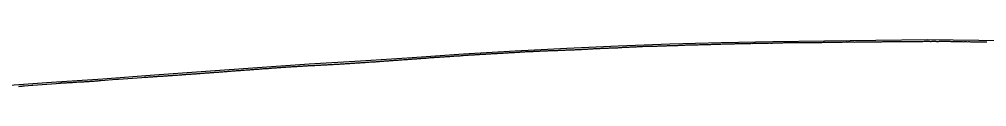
# Model space of a CAD drawing. Extents: x -3793 to 50787, y -1075 to 6138.
# Drawn here: x 25445 to 26383, y 3586 to 3632 of the extents above; entities that cross this region are included whole.
import ezdxf

# ---------------------------------------------------------------- set-up
doc = ezdxf.new("R2010")
doc.units = 0
doc.layers.add('RD_DDB_Profile_EX', color=7, linetype='Continuous')
doc.layers.add('RD_DDB_Profile_PR', color=7, linetype='Continuous')

msp = doc.modelspace()

# ---------------------------------------------------------------- linework, layer by layer
at = {"layer": 'RD_DDB_Profile_EX'}
for points in [[(25913.405149, 3618.63204), (25914.406875, 3618.691765), (25915.408256, 3618.78769), (25916.402046, 3618.87858), (25917.403771, 3618.929285), (25918.404714, 3618.93886), (25919.406442, 3618.98953), (25920.400661, 3619.039295), (25921.401608, 3619.13544), (25922.403333, 3619.22727), (25923.409524, 3619.276415), (25924.402527, 3619.330695), (25925.40469, 3619.33569), (25926.406415, 3619.340795), (25927.407372, 3619.43258), (25928.401144, 3619.523665), (25929.40287, 3619.56563), (25930.405025, 3619.633745), (25931.405988, 3619.684375), (25932.399752, 3619.734275), (25933.401476, 3619.83064), (25934.402446, 3619.881285), (25935.404595, 3619.93186), (25936.40632, 3619.986875), (25937.399324, 3620.0367), (25938.401049, 3620.08741), (25939.407255, 3620.13227), (25940.408654, 3620.137055), (25941.402405, 3620.19554), (25942.404131, 3620.20048), (25943.405114, 3620.29255), (25944.406842, 3620.334765), (25945.401001, 3620.384515), (25946.401987, 3620.43939), (25947.403714, 3620.53168), (25948.405441, 3620.582425), (25949.399175, 3620.58651), (25950.40058, 3620.641195), (25951.402305, 3620.691905), (25952.40403, 3620.74261), (25953.397033, 3620.792435), (25954.398758, 3620.79727), (25955.405386, 3620.838005), (25956.406389, 3620.88452), (25957.400115, 3620.938555), (25958.40184, 3620.98928), (25959.402849, 3621.08172), (25960.404977, 3621.090515), (25961.398694, 3621.0945), (25962.399707, 3621.141065), (25963.401433, 3621.19179), (25964.403159, 3621.200595), (25965.396559, 3621.20029), (25966.398284, 3621.196955), (25967.400008, 3621.247665), (25968.401733, 3621.30236), (25969.402764, 3621.30696), (25970.396851, 3621.35673), (25971.403089, 3621.355925), (25972.399609, 3621.40801), (25973.401335, 3621.454755), (25974.402761, 3621.50525), (25975.396448, 3621.60515), (25976.398172, 3621.651945), (25977.399599, 3621.69857), (25978.401325, 3621.703165), (25979.402379, 3621.75381), (25980.404483, 3621.80439), (25981.393621, 3621.902065), (25982.395055, 3621.906375), (25983.396779, 3621.91085), (25984.397849, 3621.95774), (25985.399941, 3622.004595), (25986.401666, 3622.05533), (25987.402746, 3622.06338), (25988.396757, 3622.11315), (25989.393294, 3622.11533), (25990.395374, 3622.212285), (25991.397096, 3622.263), (25992.398193, 3622.360065), (25993.400269, 3622.41425), (25994.401373, 3622.41846), (25995.394997, 3622.46479), (25996.397068, 3622.5583), (25997.393615, 3622.567645), (25998.395338, 3622.621825), (25999.396799, 3622.72235), (26000.398523, 3622.769625), (26001.392464, 3622.86595), (26002.393587, 3622.91321), (26003.39531, 3622.92077), (26004.396775, 3622.971315), (26005.3985, 3623.022035), (26006.395644, 3623.02768), (26007.397116, 3623.124925), (26008.390695, 3623.17151), (26009.391844, 3623.268915), (26010.393888, 3623.27608), (26011.39561, 3623.326805), (26012.397087, 3623.38059), (26013.39881, 3623.47488)], [(26013.39881, 3623.47488), (26014.395388, 3623.430385), (26015.389251, 3623.433305), (26016.390971, 3623.484015), (26017.392147, 3623.534665), (26018.394175, 3623.58217), (26019.395359, 3623.585925), (26020.397083, 3623.63357), (26021.390924, 3623.68641), (26022.387498, 3623.69468), (26023.389513, 3623.742265), (26024.390714, 3623.792905), (26025.392436, 3623.843595), (26026.394447, 3623.941255), (26027.395658, 3624.03899), (26028.389172, 3623.99764), (26029.390672, 3624.04817), (26030.387763, 3624.194675), (26031.389761, 3624.19529), (26032.390989, 3624.24877), (26033.392711, 3624.299465), (26034.394221, 3624.35002), (26035.38771, 3624.444335), (26036.38943, 3624.49507), (26037.390941, 3624.548405), (26038.392662, 3624.551845), (26039.389268, 3624.604075), (26040.391452, 3624.65218), (26041.609435, 3624.74667), (26042.611242, 3624.79743), (26043.612805, 3624.800885), (26044.606249, 3624.855975), (26045.607811, 3624.90676), (26046.609619, 3625.002315), (26047.615429, 3625.09874), (26048.608625, 3625.101295), (26049.610437, 3625.107185), (26050.612249, 3625.15532), (26051.605443, 3625.205275), (26052.607253, 3625.20599), (26053.608826, 3625.209305), (26054.610638, 3625.21), (26055.604062, 3625.25987), (26056.605637, 3625.26313), (26057.61191, 3625.262275), (26058.613722, 3625.312945), (26059.60691, 3625.3129), (26060.608721, 3625.361105), (26061.610531, 3625.361795), (26062.612113, 3625.410135), (26063.605525, 3625.45757), (26064.607107, 3625.510795), (26065.608918, 3625.511505), (26066.610728, 3625.55984), (26067.608382, 3625.60813), (26068.610192, 3625.658855), (26069.612003, 3625.659585), (26070.605182, 3625.70715), (26071.606992, 3625.70789), (26072.608801, 3625.708635), (26073.610392, 3625.80714), (26074.603785, 3625.80932), (26075.605376, 3625.814755), (26076.607185, 3625.863175), (26077.613478, 3625.90994), (26078.606652, 3625.9145), (26079.608461, 3626.01062), (26080.610271, 3626.059085), (26081.611869, 3626.05993), (26082.60525, 3626.06204), (26083.607058, 3626.11278), (26084.608658, 3626.163595), (26085.610468, 3626.214335), (26086.603244, 3626.21423), (26087.609542, 3626.26328), (26088.611355, 3626.35961), (26089.604727, 3626.40946), (26090.606537, 3626.412425), (26091.607964, 3626.46314), (26092.60998, 3626.51382), (26093.603343, 3626.46799), (26094.604774, 3626.51867), (26095.606585, 3626.56939), (26096.613093, 3626.568385), (26097.606075, 3626.57036), (26098.607887, 3626.62106), (26099.609698, 3626.66965), (26100.60288, 3626.719395), (26101.60469, 3626.72222), (26102.6065, 3626.725005), (26103.608139, 3626.72558), (26104.601487, 3626.771305), (26105.607802, 3626.77247), (26106.609245, 3626.823135), (26107.611252, 3626.87171), (26108.604598, 3626.92157), (26109.606045, 3626.924295), (26110.607857, 3626.98108), (26111.609857, 3626.981665), (26112.60284, 3626.977475), (26113.60465, 3627.02616)], [(26113.60465, 3627.02616), (26114.61097, 3627.075255), (26115.612615, 3627.077855), (26116.605952, 3627.125715), (26117.60741, 3627.17439), (26118.609224, 3627.225115), (26119.60274, 3627.2749), (26120.604202, 3627.32363), (26121.606014, 3627.27631), (26122.608005, 3627.28081), (26123.605504, 3627.37513), (26124.607315, 3627.3778), (26125.609126, 3627.378505), (26126.610779, 3627.427195), (26127.6041, 3627.42705), (26128.60591, 3627.429675), (26129.607387, 3627.480345), (26130.609375, 3627.480985), (26131.607212, 3627.479225), (26132.608687, 3627.529895), (26133.602004, 3627.577855), (26134.608515, 3627.578775), (26135.609988, 3627.63135), (26136.603307, 3627.633125), (26137.609635, 3627.67839), (26138.611288, 3627.728995), (26139.604609, 3627.776935), (26140.606419, 3627.777655), (26141.603919, 3627.77972), (26142.605912, 3627.78034), (26143.607721, 3627.781025), (26144.60522, 3627.829285), (26145.607032, 3627.881915), (26146.609024, 3627.832515), (26147.606522, 3627.828845), (26148.608333, 3627.877575), (26149.601662, 3627.92547), (26150.607823, 3627.87841), (26151.609634, 3627.927125), (26152.602965, 3627.97501), (26153.608937, 3627.92804), (26154.610936, 3628.024695), (26155.604269, 3628.07455), (26156.610237, 3628.02559), (26157.603575, 3628.069405), (26158.605572, 3628.070095), (26159.611537, 3628.077165), (26160.604877, 3628.122975), (26161.606687, 3628.16968), (26162.608332, 3628.172325), (26163.606179, 3628.222515), (26164.607632, 3628.2232), (26165.600972, 3628.271035), (26166.607482, 3628.270005), (26167.608933, 3628.314605), (26168.602274, 3628.2726), (26169.60859, 3628.271665), (26170.610233, 3628.32228), (26171.603577, 3628.372135), (26172.609892, 3628.41913), (26173.602874, 3628.375185), (26174.604879, 3628.3758), (26175.611193, 3628.37283), (26176.604175, 3628.422655), (26177.605987, 3628.47129), (26178.612494, 3628.422385), (26179.605476, 3628.42221), (26180.607288, 3628.518745), (26181.605142, 3628.566905), (26182.606778, 3628.569645), (26183.608589, 3628.620365), (26184.610229, 3628.62306), (26185.603579, 3628.67084), (26186.605583, 3628.717355), (26187.611529, 3628.716335), (26188.605078, 3628.71821), (26189.606519, 3628.72099), (26190.608524, 3628.77164), (26191.601507, 3628.77353), (26192.603509, 3628.820065), (26193.60946, 3628.819065), (26194.611466, 3628.871795), (26195.604449, 3628.87368), (26196.606452, 3628.824315), (26197.607903, 3628.872955), (26198.601435, 3628.924775), (26199.607391, 3628.92177), (26200.609395, 3628.97038), (26201.602739, 3628.924325), (26202.604189, 3628.924995), (26203.606188, 3628.971615), (26204.612148, 3628.97265), (26205.605682, 3628.974475), (26206.607134, 3628.975145), (26207.609135, 3628.971775), (26208.602117, 3628.9236), (26209.604115, 3628.926255), (26210.61008, 3628.9753), (26211.603609, 3628.973065), (26212.605064, 3628.92777), (26213.607063, 3628.976405)], [(26213.607063, 3628.976405), (26214.608525, 3628.97708), (26215.602042, 3628.9749), (26216.608365, 3628.975955), (26217.610011, 3628.97656), (26218.603345, 3628.97443), (26219.604991, 3628.975055), (26220.606801, 3628.97774), (26221.599968, 3628.97554), (26222.606293, 3628.92856), (26223.607941, 3628.97915), (26224.609752, 3629.027895), (26225.602918, 3629.02961), (26226.604728, 3629.028365), (26227.606538, 3629.027165), (26228.604383, 3629.029265), (26229.606008, 3629.07808), (26230.607818, 3629.030715), (26231.609628, 3629.081405), (26232.602611, 3629.129325), (26233.604421, 3629.078145), (26234.606056, 3629.080815), (26235.607868, 3629.21857), (26236.601177, 3629.22211), (26237.602986, 3629.22842), (26238.604795, 3629.277355), (26239.606603, 3629.27812), (26240.607931, 3629.27892), (26241.601227, 3629.276985), (26242.603038, 3629.32601), (26243.609379, 3629.326745), (26244.611191, 3629.37753), (26245.604486, 3629.32914), (26246.60613, 3629.37822), (26247.607941, 3629.379005), (26248.609752, 3629.333215), (26249.602734, 3629.381315), (26250.604545, 3629.38208), (26251.606198, 3629.382905), (26252.60801, 3629.38367), (26253.601286, 3629.381855), (26254.603095, 3629.38428), (26255.604904, 3629.339915), (26256.606713, 3629.38581), (26257.599545, 3629.43407), (26258.601355, 3629.483265), (26259.607712, 3629.43544), (26260.609525, 3629.4362), (26261.602789, 3629.432845), (26262.60445, 3629.385285), (26263.606261, 3629.389185), (26264.608072, 3629.43685), (26265.601327, 3629.43514), (26266.602866, 3629.43896), (26267.604677, 3629.49123), (26268.606348, 3629.442025), (26269.608161, 3629.4413), (26270.601403, 3629.4882), (26271.603212, 3629.49045), (26272.605022, 3629.54123), (26273.606582, 3629.541985), (26274.604377, 3629.54147), (26275.606189, 3629.58934), (26276.608, 3629.59014), (26277.609811, 3629.589535), (26278.602794, 3629.59074), (26279.604605, 3629.64154), (26280.606416, 3629.64234), (26281.608227, 3629.64449), (26282.60121, 3629.69294), (26283.603021, 3629.69374), (26284.609401, 3629.69268), (26285.602624, 3629.74251), (26286.604196, 3629.74058), (26287.606009, 3629.742745), (26288.607822, 3629.744875), (26289.60116, 3629.744655), (26290.602968, 3629.79545), (26291.60455, 3629.747505), (26292.606361, 3629.748285), (26293.604148, 3629.794995), (26294.605958, 3629.8445), (26295.607543, 3629.84529), (26296.609356, 3629.846105), (26297.60256, 3629.848445), (26298.60437, 3629.847985), (26299.605964, 3629.84754), (26300.599162, 3629.848585), (26301.600972, 3629.89818), (26302.607366, 3629.89586), (26303.609178, 3629.849115), (26304.60216, 3629.89892), (26305.603972, 3629.89852), (26306.605783, 3629.898155), (26307.607595, 3629.90015), (26308.600577, 3629.901115), (26309.602388, 3629.900765), (26310.6042, 3629.897075), (26311.610599, 3629.894735), (26312.60369, 3629.949085), (26313.605501, 3629.90106)], [(26313.605501, 3629.90106), (26314.607313, 3629.852995), (26315.600493, 3629.903945), (26316.602301, 3629.95251), (26317.603918, 3629.95222), (26318.605729, 3629.953055), (26319.598901, 3629.95394), (26320.605219, 3629.952785), (26321.607031, 3629.9536), (26322.608655, 3630.00227), (26323.601824, 3630.00315), (26324.603734, 3630.00394), (26325.605362, 3630.004755), (26326.598527, 3630.00457), (26327.604937, 3630.00451), (26328.606663, 3629.907345), (26329.599829, 3629.906125), (26330.606238, 3630.00399), (26331.607864, 3630.05373), (26332.601131, 3630.05456), (26333.60754, 3630.052385), (26334.600522, 3629.953265), (26335.602333, 3629.95408), (26336.608841, 3629.95404), (26337.601823, 3630.001645), (26338.603635, 3630.0514), (26339.601406, 3630.04922), (26340.603124, 3630.09889), (26341.609525, 3630.04886), (26342.602708, 3630.048675), (26343.60432, 3629.999505), (26344.602201, 3629.99845), (26345.604011, 3629.999285), (26346.60562, 3630.00009), (26347.603392, 3629.999145), (26348.605313, 3629.902245), (26349.598296, 3629.949715), (26350.604693, 3629.947435), (26351.606505, 3629.89944), (26352.599598, 3629.851555), (26353.605994, 3629.9469), (26354.607806, 3629.946545), (26355.600788, 3629.89872), (26356.607295, 3629.89759), (26357.600493, 3629.84741), (26358.606667, 3629.8488), (26359.608481, 3629.799575), (26360.60168, 3629.65311), (26361.608071, 3629.702155), (26362.601172, 3629.7032), (26363.602983, 3629.7539), (26364.609372, 3629.65424), (26365.602355, 3629.700245), (26366.604167, 3629.702235), (26367.601952, 3629.651715), (26368.603762, 3629.6537), (26369.605467, 3629.606855), (26370.603254, 3629.60259), (26371.605064, 3629.604565), (26372.598046, 3629.651795), (26373.604431, 3629.65087), (26374.606243, 3629.602875), (26375.604159, 3629.60247), (26376.605732, 3629.597745), (26377.607544, 3629.59848), (26378.605333, 3629.647985), (26379.606906, 3629.552725), (26380.600127, 3629.555295), (26381.601937, 3629.553245), (26382.608446, 3629.550965), (26383.610019, 3629.552965)], [(25813.416804, 3611.955695), (25814.410548, 3612.055605), (25815.411534, 3612.064635), (25816.413261, 3612.15681), (25817.411488, 3612.25958), (25818.412474, 3612.360135), (25819.414616, 3612.406405), (25820.408357, 3612.50209), (25821.413828, 3612.55549), (25822.415557, 3612.606125), (25823.409299, 3612.7018), (25824.411438, 3612.802325), (25825.412429, 3612.852915), (25826.410655, 3612.901385), (25827.412381, 3613.00204), (25828.413371, 3613.052625), (25829.40711, 3613.14832), (25830.413737, 3613.19738), (25831.414726, 3613.297985), (25832.408466, 3613.302115), (25833.410191, 3613.398565), (25834.415666, 3613.49769), (25835.409407, 3613.55183), (25836.411547, 3613.65235), (25837.413273, 3613.707205), (25838.410762, 3613.755655), (25839.412489, 3613.80629), (25840.414216, 3613.90272), (25841.4117, 3613.99687), (25842.413844, 3614.09741), (25843.407587, 3614.18883), (25844.413054, 3614.19644), (25845.406802, 3614.296345), (25846.413008, 3614.39555), (25847.414408, 3614.44601), (25848.408158, 3614.500195), (25849.414362, 3614.59942), (25850.407365, 3614.694955), (25851.409093, 3614.699915), (25852.415717, 3614.79469), (25853.409473, 3614.848915), (25854.414919, 3614.90241), (25855.40868, 3614.99798), (25856.410406, 3615.052955), (25857.407881, 3615.097045), (25858.410035, 3615.243205), (25859.411762, 3615.298215), (25860.409235, 3615.34663), (25861.410963, 3615.401645), (25862.404728, 3615.451555), (25863.41059, 3615.500605), (25864.412318, 3615.596865), (25865.410555, 3615.645355), (25866.412281, 3615.746005), (25867.405285, 3615.795845), (25868.41191, 3615.890505), (25869.405687, 3615.94485), (25870.40664, 3615.995425), (25871.412831, 3616.04466), (25872.406608, 3616.09901), (25873.412456, 3616.189125), (25874.406239, 3616.243505), (25875.407965, 3616.34861), (25876.413372, 3616.443315), (25877.407157, 3616.48875), (25878.408884, 3616.58942), (25879.406785, 3616.683145), (25880.408512, 3616.68383), (25881.40676, 3616.77771), (25882.408485, 3616.878415), (25883.409426, 3616.92904), (25884.408116, 3616.922715), (25885.409841, 3616.982495), (25886.402845, 3617.07779), (25887.409025, 3617.08152), (25888.410753, 3617.141275), (25889.408653, 3617.230395), (25890.41038, 3617.28108), (25891.40418, 3617.33556), (25892.409558, 3617.43011), (25893.403362, 3617.43461), (25894.405537, 3617.53513), (25895.411715, 3617.58895), (25896.404718, 3617.634185), (25897.410891, 3617.638035), (25898.404702, 3617.73332), (25899.405622, 3617.779295), (25900.412246, 3617.878345), (25901.406059, 3617.932895), (25902.406976, 3618.02886), (25903.408704, 3618.074935), (25904.402512, 3618.12945), (25905.403885, 3618.1391), (25906.405611, 3618.23059), (25907.411787, 3618.28899), (25908.40479, 3618.334225), (25909.406518, 3618.38489), (25910.408693, 3618.48084), (25911.410419, 3618.52697), (25912.403423, 3618.576795), (25913.405149, 3618.63204)], [(25613.436121, 3598.483335), (25614.437473, 3598.578855), (25615.43181, 3598.583515), (25616.43316, 3598.633925), (25617.438933, 3598.77805), (25618.433276, 3598.832735), (25619.434625, 3598.88314), (25620.435975, 3598.978655), (25621.433881, 3599.07198), (25622.43609, 3599.122495), (25623.437438, 3599.182765), (25624.430925, 3599.3226), (25625.43707, 3599.37182), (25626.43056, 3599.42645), (25627.431906, 3599.52687), (25628.433253, 3599.53223), (25629.432027, 3599.630615), (25630.433371, 3599.726055), (25631.434717, 3599.781435), (25632.429073, 3599.831205), (25633.434837, 3599.925235), (25634.436181, 3600.020675), (25635.429674, 3600.120345), (25636.431885, 3600.17584), (25637.437646, 3600.22483), (25638.431141, 3600.27952), (25639.432483, 3600.379935), (25640.434696, 3600.435415), (25641.43261, 3600.48879), (25642.43395, 3600.58415), (25643.428325, 3600.67889), (25644.429169, 3600.77946), (25645.434922, 3600.833515), (25646.428421, 3600.928155), (25647.430639, 3601.07361), (25648.436388, 3601.12766), (25649.42989, 3601.18242), (25650.43211, 3601.23796), (25651.433447, 3601.28835), (25652.43136, 3601.386725), (25653.432695, 3601.487115), (25654.427088, 3601.53179), (25655.42842, 3601.642365), (25656.434163, 3601.69657), (25657.428563, 3601.791235), (25658.429894, 3601.836505), (25659.435633, 3601.8907), (25660.429143, 3601.940405), (25661.431368, 3601.95626), (25662.432196, 3602.001615), (25663.430109, 3602.144965), (25664.432337, 3602.29025), (25665.425849, 3602.33995), (25666.427177, 3602.39548), (25667.432908, 3602.48941), (25668.427326, 3602.53919), (25669.428652, 3602.63439), (25670.434379, 3602.688645), (25671.427895, 3602.74356), (25672.429617, 3602.794145), (25673.431731, 3602.894955), (25674.429535, 3602.993775), (25675.431255, 3603.083985), (25676.424655, 3603.134065), (25677.430268, 3603.18871), (25678.43199, 3603.289315), (25679.425389, 3603.33939), (25680.42711, 3603.43483), (25681.432726, 3603.534275), (25682.426125, 3603.584355), (25683.428747, 3603.635055), (25684.429963, 3603.68582), (25685.428271, 3603.784425), (25686.429486, 3603.840345), (25687.422882, 3603.89042), (25688.429008, 3603.98974), (25689.430226, 3604.085335), (25690.424127, 3604.180115), (25691.425345, 3604.2309), (25692.430966, 3604.280335), (25693.425764, 3604.38034), (25694.426981, 3604.431125), (25695.428703, 3604.53685), (25696.426504, 3604.675345), (25697.427724, 3604.72615), (25698.42162, 3604.776075), (25699.427245, 3604.82549), (25700.42897, 3604.876135), (25701.422364, 3604.926215), (25702.423588, 3605.02702), (25703.425313, 3605.08273), (25704.427424, 3605.13863), (25705.420812, 3605.1887), (25706.426947, 3605.282945), (25707.428177, 3605.378675), (25708.429903, 3605.43434), (25709.42329, 3605.48441), (25710.424525, 3605.53518), (25711.426251, 3605.540775), (25712.427493, 3605.59152), (25713.42136, 3605.68649)], [(25713.42136, 3605.68649), (25714.423462, 3605.742265), (25715.424704, 3605.793005), (25716.426429, 3605.888715), (25717.427678, 3605.98948), (25718.42153, 3606.0894), (25719.422779, 3606.09016), (25720.424032, 3606.14574), (25721.42576, 3606.20114), (25722.419131, 3606.2464), (25723.420857, 3606.342215), (25724.422117, 3606.39773), (25725.42431, 3606.443445), (25726.418141, 3606.53862), (25727.419039, 3606.54391), (25728.420765, 3606.594525), (25729.422492, 3606.69045), (25730.420395, 3606.734035), (25731.422121, 3606.73941), (25732.423847, 3606.79945), (25733.424756, 3606.84529), (25734.426485, 3606.94124), (25735.420762, 3606.986335), (25736.421673, 3607.036915), (25737.423401, 3607.04221), (25738.425129, 3607.097465), (25739.418132, 3607.147315), (25740.420311, 3607.147795), (25741.422037, 3607.239225), (25742.422964, 3607.289805), (25743.416766, 3607.385135), (25744.418492, 3607.44037), (25745.41987, 3607.44081), (25746.421598, 3607.536935), (25747.415392, 3607.58231), (25748.417116, 3607.63752), (25749.418055, 3607.688115), (25750.420222, 3607.743125), (25751.421947, 3607.793785), (25752.414951, 3607.84362), (25753.416676, 3607.889825), (25754.418836, 3607.94036), (25755.424251, 3608.03949), (25756.418032, 3608.09386), (25757.419758, 3608.148955), (25758.420711, 3608.195095), (25759.422872, 3608.245615), (25760.416645, 3608.34111), (25761.417602, 3608.39611), (25762.419329, 3608.451145), (25763.421056, 3608.54742), (25764.414487, 3608.597125), (25765.416212, 3608.65213), (25766.417937, 3608.7071), (25767.41891, 3608.75765), (25768.420638, 3608.853975), (25769.414813, 3608.953755), (25770.415789, 3609.00861), (25771.417515, 3609.05923), (25772.411263, 3609.109145), (25773.416724, 3609.162635), (25774.418871, 3609.208835), (25775.412621, 3609.30875), (25776.4136, 3609.40504), (25777.419806, 3609.45428), (25778.413978, 3609.50406), (25779.414956, 3609.600355), (25780.416682, 3609.651015), (25781.414914, 3609.74518), (25782.415892, 3609.75007), (25783.41762, 3609.800725), (25784.411787, 3609.90477), (25785.41351, 3610.00116), (25786.418974, 3610.04603), (25787.412724, 3610.050215), (25788.414449, 3610.15087), (25789.41585, 3610.251325), (25790.414081, 3610.295505), (25791.415806, 3610.34618), (25792.416788, 3610.40104), (25793.410534, 3610.49669), (25794.412259, 3610.551605), (25795.418143, 3610.64635), (25796.411891, 3610.741985), (25797.413616, 3610.796935), (25798.415341, 3610.856075), (25799.412828, 3610.950245), (25800.414555, 3611.0009), (25801.416697, 3611.101425), (25802.409701, 3611.19701), (25803.411426, 3611.25192), (25804.417637, 3611.346885), (25805.41064, 3611.400975), (25806.412367, 3611.45587), (25807.414508, 3611.50638), (25808.411995, 3611.604825), (25809.413722, 3611.659715), (25810.415449, 3611.710335), (25811.409191, 3611.80601), (25812.41466, 3611.859445), (25813.416804, 3611.955695)], [(25446.455495, 3586.56882), (25447.449765, 3586.627875), (25448.450682, 3586.809925), (25449.829798, 3587.02748), (25457.077806, 3587.532585), (25457.825345, 3587.59014), (25480.481451, 3589.169045), (25482.825374, 3589.34956), (25483.731923, 3589.395405), (25484.632053, 3589.62183), (25485.544742, 3589.66624), (25486.452072, 3589.666885), (25487.445075, 3589.71671), (25488.447262, 3589.73132), (25489.453427, 3589.730555), (25490.44643, 3589.87568), (25491.448618, 3589.971505), (25492.441621, 3590.03074), (25493.448247, 3590.13455), (25494.449151, 3590.22569), (25495.442977, 3590.23032), (25496.445164, 3590.27613), (25497.450505, 3590.370535), (25498.444332, 3590.425175), (25499.445698, 3590.475615), (25500.447426, 3590.526295), (25501.446152, 3590.615105), (25502.447053, 3590.665735), (25503.448781, 3590.71174), (25504.442245, 3590.770825), (25505.448407, 3590.86528), (25506.450135, 3590.87543), (25507.443601, 3590.92038), (25508.445327, 3590.97108), (25509.450664, 3591.024915), (25510.444957, 3591.079415), (25511.445859, 3591.125275), (25512.44015, 3591.175035), (25513.446312, 3591.274245), (25514.447213, 3591.37484), (25515.441506, 3591.4246), (25516.442407, 3591.434645), (25517.448566, 3591.52441), (25518.442863, 3591.65991), (25519.443762, 3591.665295), (25520.445952, 3591.715845), (25521.443389, 3591.86412), (25522.445116, 3591.97433), (25523.825584, 3592.00321), (25539.208851, 3593.21201), (25540.916059, 3593.34454), (25563.534718, 3595.121885), (25565.915551, 3595.306705), (25566.82787, 3595.260805), (25567.725798, 3595.305885), (25568.630613, 3595.39681), (25569.528626, 3595.39668), (25570.438791, 3595.53149), (25571.440517, 3595.57734), (25572.433992, 3595.62222), (25573.435716, 3595.62769), (25574.441873, 3595.74134), (25575.435348, 3595.79105), (25576.437073, 3595.882065), (25577.437963, 3595.982635), (25578.436705, 3596.03583), (25579.43843, 3596.13165), (25580.439788, 3596.13207), (25581.433629, 3596.18199), (25582.438945, 3596.235985), (25583.441144, 3596.33647), (25584.434147, 3596.3815), (25585.435873, 3596.432145), (25586.434622, 3596.530515), (25587.435503, 3596.58591), (25588.437229, 3596.68173), (25589.430704, 3596.776605), (25590.436859, 3596.78551), (25591.439058, 3596.840815), (25592.432061, 3596.935835), (25593.433786, 3596.986465), (25594.439571, 3597.080675), (25595.433418, 3597.180595), (25596.435143, 3597.236065), (25597.4365, 3597.286475), (25598.434775, 3597.339885), (25599.43613, 3597.44028), (25600.437856, 3597.490895), (25601.430859, 3597.585915), (25602.437486, 3597.680185), (25603.439212, 3597.776), (25604.432215, 3597.830675), (25605.434414, 3597.886), (25606.432323, 3597.97946), (25607.434047, 3598.08011), (25608.435402, 3598.13053), (25609.433307, 3598.183705), (25610.43466, 3598.229235), (25611.436863, 3598.329735), (25612.430345, 3598.42942), (25613.436121, 3598.483335)], [(25444.448409, 3586.414385), (25445.454578, 3586.468195), (25446.455495, 3586.56882)]]:
    msp.add_lwpolyline(points, dxfattribs=at)
at = {"layer": 'RD_DDB_Profile_PR'}
msp.add_lwpolyline([(25425.9, 3586.84), (25475.9, 3590.449), (25525.9, 3593.7655), (25575.9, 3597.4325), (25625.9, 3600.997), (25675.9, 3604.707), (25725.9, 3608.0885), (25775.9, 3610.955), (25825.9, 3614.476), (25875.9, 3617.994), (25925.9, 3620.938), (25975.9, 3623.2285), (26025.9, 3625.4925), (26075.9, 3627.4285), (26125.9, 3628.9925), (26175.9, 3629.987), (26225.9, 3630.6295), (26275.9, 3631.1895), (26325.9, 3631.6045), (26375.9, 3631.201), (26425.9, 3630.6615)], dxfattribs=at)

doc.saveas('drawing.dxf')
